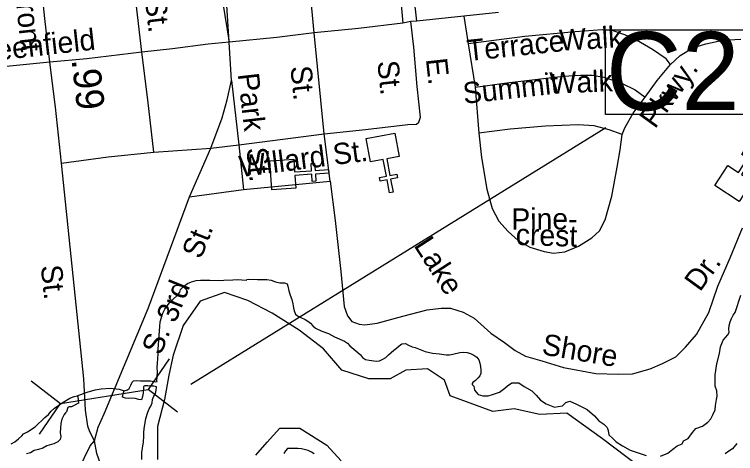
# Model space of a CAD drawing. Extents: x 2290055 to 2389491, y 66597 to 237875.
# Drawn here: x 2318363 to 2321593, y 169694 to 171660 of the extents above; entities that cross this region are included whole.
import ezdxf

# ---------------------------------------------------------------- set-up
doc = ezdxf.new("R2010")
doc.units = 0
for name, color, linetype in [('Exist Cultural Church CELL', 7, 'Continuous'), ('Exist Hydrographic Buffer Line', 7, 'Continuous'), ('Exist Hydrographic Creek Single Shore', 7, 'Continuous'), ('Exist Hydrographic Lake Shore', 7, 'Continuous'), ('Exist Hydrographic River Shore', 7, 'Continuous'), ('Exist Road Non-System Type 51', 7, 'Continuous'), ('Exist Road Non-System Type 51 Label', 7, 'Continuous'), ('Exist Road Primary US Attributed', 7, 'Continuous'), ('Exist Road Primary US Divided Attributed', 7, 'Continuous'), ('Exist Road Primary US Label', 7, 'Continuous'), ('Exist Road Primary US Mileage Hundredths English Label', 7, 'Continuous'), ('Exist Road Primary US Structure Culvert CELL', 7, 'Continuous'), ('Exist Road Primary US Structure Culvert Number Label', 7, 'Continuous'), ('Exist Road Primary US UnDivided 4 Lane Attributed', 7, 'Continuous'), ('Exist Road Secondary Type 51 Attributed', 7, 'Continuous')]:
    doc.layers.add(name, color=color, linetype=linetype)

msp = doc.modelspace()

# ---------------------------------------------------------------- linework, layer by layer
at = {"layer": 'Exist Cultural Church CELL'}
for points in [[(2320086.2, 171023.9), (2320030.3, 171013), (2320044.7, 170938.3), (2320076.1, 170944.3), (2320079.1, 170928.6), (2320047.7, 170922.6), (2320059.1, 170863.5), (2320043.3, 170860.5), (2320032, 170919.5), (2320000.5, 170913.5), (2319997.5, 170929.2), (2320028.9, 170935.2), (2320014.5, 171010), (2319957.9, 170999.2), (2319937.8, 171103.8), (2320066, 171128.4)], [(2321557.5, 170982.9), (2321605.2, 170951.9), (2321646.9, 171015.7), (2321620.1, 171033.2), (2321628.8, 171046.5), (2321655.6, 171029.1), (2321688.5, 171079.4), (2321701.9, 171070.7), (2321669, 171020.3), (2321695.8, 171002.8), (2321687.1, 170989.4), (2321660.3, 171006.9), (2321618.7, 170943.2), (2321666.9, 170911.6), (2321608.7, 170822.4), (2321499.3, 170893.8)], [(2319613.5, 171011.5), (2319617.5, 170954.7), (2319693.5, 170959.9), (2319691.3, 170991.9), (2319707.2, 170993), (2319709.4, 170961), (2319769.4, 170965.2), (2319770.5, 170949.2), (2319710.5, 170945.1), (2319712.7, 170913.1), (2319696.8, 170912), (2319694.6, 170944), (2319618.6, 170938.7), (2319622.4, 170881.2), (2319516.2, 170873.9), (2319507.3, 171004.2)]]:
    msp.add_lwpolyline(points, close=True, dxfattribs=at)
at = {"layer": 'Exist Hydrographic Buffer Line'}
msp.add_line((2319408.3, 170379.5), (2319303, 170414.7), dxfattribs=at)
for points in [[(2319303, 170414.7), (2319194.5, 170376.4), (2319118, 170267.8), (2319073.3, 170133.7), (2319054.2, 170044.4), (2319035, 169935.8), (2319003.1, 169814.5), (2319003.1, 169667.7)], [(2321156.4, 169638.9), (2320996.9, 169760.2), (2320837.4, 169875.2), (2320716.1, 169868.8), (2320601.3, 169894.3), (2320505.6, 169881.5), (2320314.2, 169951.8), (2320288.7, 170022), (2320212.1, 170073.1), (2320116.4, 170066.7), (2320046.2, 170028.4), (2319950.5, 170028.4), (2319829.3, 170066.7), (2319746.4, 170162.5), (2319637.9, 170245.5), (2319516.7, 170322.1), (2319408.3, 170379.5)], [(2319443.3, 169686.8), (2319494.4, 169744.3), (2319551.8, 169808.1), (2319641.1, 169808.1), (2319762.3, 169731.5), (2319826.1, 169661.3)]]:
    msp.add_lwpolyline(points, dxfattribs=at)
at = {"layer": 'Exist Hydrographic Creek Single Shore'}
msp.add_lwpolyline([(2318644.2, 169952.5), (2318688.4, 169968.3), (2318723.7, 169978.8), (2318750.7, 169983.6), (2318791.8, 169985.9), (2318831.8, 169982.4), (2318854, 169975.3)], dxfattribs=at)
at = {"layer": 'Exist Hydrographic Lake Shore'}
for points in [[(2318933.2, 169667.2), (2318933.5, 169698), (2318937.2, 169728.5), (2318940.5, 169743.3), (2318942.5, 169773.8), (2318942.5, 169788.8), (2318944.2, 169804.4), (2318951, 169850.3), (2318959.7, 169879.2), (2318965.5, 169893.5), (2318973, 169906.6), (2318979, 169920.7), (2318981.7, 169935.8), (2318987.5, 169950.1), (2318995, 169963.2), (2318998.2, 169978), (2318999.5, 169993.1), (2318987.5, 169995.1), (2318973, 169995.4), (2318960, 169997.3), (2318947, 169997), (2318941.5, 169994.6), (2318939, 169963.9), (2318937, 169948.8), (2318931.2, 169934.7), (2318919.5, 169936.2), (2318904.2, 169939.6), (2318888.7, 169941.3), (2318873.5, 169939.6), (2318860.7, 169941.5), (2318847, 169945.8), (2318849.7, 169960.6), (2318854, 169975.3), (2318869, 169978.6), (2318877, 169985.8), (2318884.7, 170000), (2318890.2, 170013.1), (2318896.2, 170018.8), (2318911.7, 170020.5), (2318926.7, 170018.8), (2318957, 170019.2), (2318972.2, 170018.7), (2318994.5, 170015.3), (2319001.5, 170016.8), (2319000.7, 170020), (2319003.5, 170058.6), (2319002.2, 170079), (2319003, 170099.2), (2319007, 170139.7), (2319006.5, 170160.5), (2319007.5, 170181.2), (2319011.5, 170221.7), (2319013.5, 170262.8), (2319016, 170282.8), (2319028, 170322), (2319036.5, 170340.5), (2319047.7, 170357.1), (2319060.5, 170372.6), (2319090.2, 170400.3), (2319104, 170415.6), (2319107.2, 170428.9), (2319121.5, 170443), (2319138.2, 170454.7), (2319156.5, 170462.9), (2319176.2, 170468), (2319196.2, 170469.9), (2319237.5, 170470.5), (2319279.2, 170469.3), (2319300, 170469.5), (2319340.2, 170472), (2319360.5, 170472.3), (2319401.7, 170470.8), (2319404, 170472.5), (2319411.5, 170474.2), (2319451.7, 170472.6), (2319493.2, 170472.6), (2319513.2, 170470.5), (2319532, 170462.1), (2319552, 170457.9), (2319572.2, 170457.9), (2319584, 170453.8), (2319587.5, 170442.7), (2319591.2, 170422.8), (2319597, 170403.1), (2319604.5, 170383.8), (2319609.2, 170364), (2319612.2, 170345.8), (2319615.5, 170332.5), (2319622, 170318.4), (2319630.5, 170309.8), (2319645.5, 170303.6), (2319664.2, 170294.6), (2319677.5, 170287), (2319689, 170277.1), (2319698.7, 170265.4), (2319710.5, 170255.2), (2319739.5, 170242.4), (2319769.5, 170230.8), (2319796.2, 170216), (2319841.2, 170196.9)], [(2321501.7, 169996.1), (2321501.7, 170046.8), (2321509.2, 170095), (2321520.5, 170141.2), (2321525.2, 170172), (2321531, 170187), (2321537.7, 170201.2), (2321547.2, 170213.8), (2321558, 170225.5), (2321563.2, 170235.4), (2321563, 170251.1), (2321564, 170267.7), (2321568.2, 170283.4), (2321574, 170298.7), (2321582, 170312.8), (2321590.5, 170325.5), (2321616.7, 170402.2)], [(2319841.2, 170196.9), (2319854, 170187.3), (2319865, 170176), (2319901.2, 170146.6), (2319912.2, 170136.4), (2319921, 170124), (2319935, 170115.4), (2319951, 170111.3), (2319983.2, 170108.1), (2319998.2, 170108.3), (2320012.7, 170115.8), (2320026.2, 170124.5), (2320037.7, 170135.4), (2320061.7, 170156.4), (2320073.7, 170165.8), (2320085.2, 170176.6), (2320098.5, 170185.1), (2320114, 170186.5), (2320128, 170178.6), (2320143.5, 170172.1), (2320158.2, 170167.9), (2320187.5, 170156.3), (2320203, 170151.3), (2320235, 170143), (2320266.5, 170140.4), (2320296.2, 170136.2), (2320311.5, 170136.5), (2320327, 170138.7), (2320358, 170146.1), (2320374.2, 170147.5), (2320390.7, 170146.1), (2320406, 170142), (2320420.5, 170134.9), (2320433.2, 170125.6), (2320442, 170113.2), (2320446.5, 170098.3), (2320450, 170083), (2320452.2, 170067.7), (2320451.5, 170052.5), (2320447, 170042.1), (2320439.5, 170032.1), (2320427.5, 170021), (2320416.2, 170012), (2320413.2, 170007.8), (2320413.5, 170003.1), (2320420.5, 169995.2), (2320424, 169977.1), (2320439.5, 169958.1), (2320461.2, 169952.3), (2320484, 169952.3), (2320503.2, 169957.9), (2320535.7, 169969.2), (2320558.7, 169986.1), (2320570.7, 169996.3), (2320591.2, 170009.8), (2320622.5, 170010.9), (2320646.5, 169994), (2320680.2, 169974.8), (2320699.5, 169955.6), (2320718.7, 169933.1), (2320744, 169916.2), (2320781.2, 169901.5), (2320798, 169903.8), (2320817.2, 169907.1), (2320833, 169921.8), (2320849.7, 169928.6), (2320880, 169915), (2320928, 169891.3), (2320960.5, 169863.1), (2320979.7, 169840.6), (2321002.5, 169824.8), (2321018.2, 169810.1), (2321021.7, 169796.6), (2321025.5, 169777.4), (2321041, 169762.7), (2321058, 169745.8), (2321085.5, 169728.9), (2321120.5, 169709.7), (2321192.7, 169684.9)], [(2321256.5, 169681.5), (2321289, 169695), (2321311.7, 169714.2), (2321331, 169727.8), (2321354, 169737.9), (2321360, 169751.4), (2321380.5, 169761.6), (2321399.7, 169787.6), (2321415.2, 169805.6), (2321444.2, 169816.9), (2321468.2, 169834.9), (2321481.5, 169849.6), (2321491, 169867.7), (2321500.7, 169889.1), (2321503, 169909.4), (2321506.7, 169936.5), (2321510.2, 169950), (2321508, 169974.8), (2321501.7, 169996.1)], [(2321598.7, 169739), (2321579.5, 169715.3), (2321562.7, 169705.2), (2321545.7, 169692.8)], [(2319705.5, 169692), (2319693, 169700.2), (2319679, 169706.9), (2319648.2, 169715), (2319632.5, 169717.1), (2319586, 169715.9), (2319577.2, 169706.1), (2319568.7, 169693.5)]]:
    msp.add_lwpolyline(points, dxfattribs=at)
at = {"layer": 'Exist Hydrographic River Shore'}
msp.add_lwpolyline([(2318347.5, 169736.8), (2318365.2, 169746.4), (2318381.5, 169759.1), (2318396, 169773.3), (2318403, 169781.8), (2318421, 169791.4), (2318456, 169812.8), (2318499.5, 169855.1), (2318514.7, 169868.3), (2318527.2, 169884.3), (2318542.5, 169897.7), (2318576.2, 169920.7), (2318611, 169941.4), (2318630, 169948.9), (2318644.2, 169952.5), (2318647.2, 169947.8), (2318650, 169919), (2318617.7, 169903.4), (2318608.5, 169902.7), (2318602, 169899.3), (2318596.5, 169880.6), (2318591.5, 169876.1), (2318585.7, 169868.4), (2318575.2, 169848.1), (2318570.5, 169828.5), (2318568.7, 169808), (2318568.2, 169787.9), (2318570.5, 169768), (2318568.2, 169757), (2318556.5, 169747), (2318539, 169736.9), (2318507.5, 169728.5), (2318490.2, 169717.5), (2318471, 169711.3), (2318451, 169707.3), (2318434, 169696.5), (2318416.2, 169693.1)], dxfattribs=at)
at = {"layer": 'Exist Road Non-System Type 51'}
for p, q in [((2319704.6, 171577.3), (2319664.8, 172027.7)), ((2320061.6, 172044.7), (2320102.9, 171621)), ((2320164.6, 171629.3), (2320122.8, 172020.1)), ((2320375.7, 171651.8), (2320164.6, 171629.3)), ((2320531, 171667.8), (2320375.7, 171651.8)), ((2320375.7, 171651.8), (2320394.7, 171528.5)), ((2320138.7, 171628.3), (2320102.9, 171621)), ((2320164.6, 171629.3), (2320138.7, 171628.3)), ((2319750.4, 171124.9), (2319704.6, 171577.3)), ((2320394.7, 171528.5), (2320426.4, 171333.8)), ((2319334.9, 171364.5), (2319368.3, 171075.7)), ((2320426.4, 171333.8), (2320442.4, 171128.3)), ((2319368.3, 171075.7), (2319750.4, 171124.9)), ((2319776.8, 170913.9), (2319750.4, 171124.9)), ((2318987.3, 171042.5), (2319242.9, 171060.9)), ((2319242.9, 171060.9), (2319368.3, 171075.7)), ((2319368.3, 171075.7), (2319388, 170876.6)), ((2319388, 170876.6), (2319776.8, 170913.9)), ((2319147.5, 170842.8), (2319388, 170876.6))]:
    msp.add_line(p, q, dxfattribs=at)
for points in [[(2318933.8, 171490.7), (2318906.6, 171721.6), (2318878.6, 171972.6)], [(2320102.9, 171621), (2319903.7, 171597), (2319704.6, 171577.3)], [(2319750.4, 171124.9), (2319935.7, 171144.1), (2320124.8, 171167.6), (2320162.8, 171169.1), (2320174.3, 171177.8), (2320181.6, 171200.1), (2320166, 171337.3), (2320151.2, 171512.9), (2320138.7, 171628.3)], [(2319704.6, 171577.3), (2319537.4, 171556.6), (2319323.9, 171536)], [(2321300.6, 171436.3), (2321281.5, 171461.5), (2321219.8, 171503), (2321148.3, 171544.2), (2321097.1, 171568.4), (2321044.6, 171586), (2320994.5, 171590.3), (2320874.7, 171581.6), (2320649.4, 171560.6), (2320394.7, 171528.5)], [(2321300.6, 171436.3), (2321344.9, 171476.2), (2321401.7, 171510.2), (2321459, 171528.6), (2321536.2, 171543.8), (2321616.1, 171548.9)], [(2319323.9, 171536), (2319230.4, 171526.4), (2319071, 171506), (2318933.8, 171490.7)], [(2318933.8, 171490.7), (2318686.9, 171460.9), (2318521.4, 171446.5)], [(2318987.3, 171042.5), (2318959.9, 171277.7), (2318933.8, 171490.7)], [(2318521.4, 171446.5), (2318206.3, 171414), (2318125.2, 171405.4)], [(2321188.2, 171289.8), (2321241.4, 171363.8), (2321300.6, 171436.3)], [(2320426.4, 171333.8), (2320567.7, 171353.2), (2320820.6, 171383.2), (2320898.5, 171388.3), (2320950.3, 171388.3), (2321002.9, 171378.6), (2321081.7, 171351.5), (2321143, 171322.1), (2321188.2, 171289.8)], [(2321084.9, 171121.6), (2321095.9, 171152.2), (2321133.3, 171217.7), (2321188.2, 171289.8)], [(2321084.9, 171121.6), (2321026, 171143.2), (2320959.3, 171160.6), (2320887.2, 171166), (2320741.4, 171160.2), (2320583.8, 171145.8), (2320442.4, 171128.3)], [(2320442.4, 171128.3), (2320454.9, 171018.6), (2320478.2, 170877.7), (2320501.7, 170790.4), (2320532.2, 170733.8), (2320574.1, 170687.2), (2320619.6, 170647), (2320670.7, 170617.2), (2320735.5, 170597.8), (2320777.7, 170591.2), (2320827.7, 170597.1), (2320888.8, 170621.6), (2320949.3, 170660), (2320983.8, 170691.6), (2321008.1, 170740.5), (2321037.8, 170845.7), (2321062.8, 170976.6), (2321075.5, 171053.3), (2321084.9, 171121.6)], [(2318573.1, 170994.3), (2318782, 171022.6), (2318987.3, 171042.5)], [(2319776.8, 170913.9), (2319799.9, 170736.7), (2319824.6, 170509.5), (2319839, 170352.3), (2319854.5, 170310.9), (2319873.5, 170285.4), (2319906.2, 170272.9), (2319932.2, 170269.6), (2319988, 170278.1), (2320102.7, 170308.5), (2320211.8, 170336.8), (2320273.5, 170345.2), (2320315.5, 170344.8), (2320372, 170327.1), (2320421.4, 170299.2), (2320495.9, 170232.2), (2320557.6, 170190.3), (2320605, 170154.5), (2320651.9, 170130.1), (2320724.9, 170109), (2320822, 170079), (2320967.1, 170052.6), (2321067.3, 170048.7), (2321131.2, 170051.2), (2321210.5, 170072.4), (2321265.6, 170096.6), (2321324.5, 170126.8), (2321368.7, 170170.6), (2321418.3, 170226.7), (2321472.6, 170324.7), (2321513.8, 170442.5), (2321568.8, 170570.7), (2321623.6, 170704.8)]]:
    msp.add_lwpolyline(points, dxfattribs=at)
at = {"layer": 'Exist Road Primary US Attributed'}
msp.add_lwpolyline([(2318721.9, 169751.5), (2318738.1, 169811.3), (2318764.9, 169871.9), (2318961.1, 170343.4), (2319147.5, 170842.8), (2319242.9, 171060.9), (2319293.3, 171196.8), (2319316, 171277.7), (2319334.9, 171364.5), (2319323.9, 171536)], dxfattribs=at)
at = {"layer": 'Exist Road Primary US Divided Attributed'}
for points in [[(2318996.9, 174295.7), (2319224.7, 172226.5), (2319248.7, 172005.9), (2319323.9, 171536)], [(2319323.9, 171536), (2319294.4, 172009.3), (2319272, 172212.1), (2319035.2, 174299.1)], [(2318721.9, 169751.5), (2318700.8, 169791), (2318691.6, 169816.9), (2318680.7, 169888), (2318673.3, 170027.8), (2318573.1, 170994.3), (2318547.1, 171245.3), (2318521.4, 171446.5), (2318499.5, 171641.5), (2318477.5, 171840.9), (2318443.7, 172141.5), (2318422.3, 172332.6), (2318418.5, 172365.8)]]:
    msp.add_lwpolyline(points, dxfattribs=at)
at = {"layer": 'Exist Road Primary US Structure Culvert CELL'}
for p, q in [((2319055.4, 170117.7), (2318961.4, 169980.3)), ((2318437.4, 170019.1), (2318569.6, 169917.7)), ((2318569.6, 169917.7), (2318961.4, 169980.3)), ((2319093.6, 169878.9), (2318961.4, 169980.3)), ((2318475.6, 169780.2), (2318569.6, 169917.7))]:
    msp.add_line(p, q, dxfattribs=at)
at = {"layer": 'Exist Road Primary US Structure Culvert Number Label'}
msp.add_line((2319152.2, 170004.3), (2321011.3, 171153.5), dxfattribs=at)
msp.add_lwpolyline([(2321009.3, 171591.3), (2322004.8, 171591.3), (2322004.8, 171211.5), (2321009.3, 171211.5)], close=True, dxfattribs=at)
at = {"layer": 'Exist Road Primary US UnDivided 4 Lane Attributed'}
msp.add_lwpolyline([(2322246.4, 162459.6), (2322208.4, 162536), (2321590.4, 163847.8), (2320784, 165495), (2319717.6, 167662.6), (2319180.2, 168765.1), (2318797.3, 169536), (2318751.5, 169639.5), (2318732.5, 169693.7), (2318721.9, 169751.5)], dxfattribs=at)
at = {"layer": 'Exist Road Secondary Type 51 Attributed'}
msp.add_lwpolyline([(2317722.7, 168315.8), (2317867, 168409.4), (2317980.2, 168486.1), (2318044.2, 168534.6), (2318132.1, 168593.9), (2318193.9, 168650.5), (2318268.8, 168723.3), (2318308.3, 168785), (2318338.5, 168836.4), (2318379.6, 168907.9), (2318415.1, 168973.3), (2318440.7, 169030.4), (2318480.7, 169132.1), (2318520.2, 169245.6), (2318565.6, 169367.5), (2318593.2, 169472.6), (2318650.8, 169623.3), (2318701.9, 169728.7), (2318721.9, 169751.5)], dxfattribs=at)

# ---------------------------------------------------------------- texts
at = {"layer": 'Exist Road Non-System Type 51 Label'}
for s, rotation, p in [('St.', 276.5614, (2318947.2, 171728.4)), ('Walk', 3.4074, (2320806.1, 171496.7)), ('Greenfield', 6.3415, (2318146.5, 171437.9)), ('Terrace', 6.041, (2320394.7, 171450.6)), ('St.', 275.9566, (2319987.8, 171449)), ('E.', 276.3111, (2320205.4, 171459.9)), ('St.', 275.9783, (2319598.2, 171425.7)), ('Walk', 2.2694, (2320761.8, 171304.9)), ('Pkwy.', 54.1593, (2321231.8, 171144.1)), ('Park', 276.6, (2319362.7, 171392.8)), ('Summit', 6.314, (2320376.6, 171259.2)), ('Willard St.', 7.3462, (2319375.4, 170931.2)), ('St.', 275.9877, (2319401.2, 171060.6)), ('Pine-', 0.2844, (2320588.6, 170696.1)), ('crest', 358.317, (2320607, 170627.7)), ('Lake', 302.8964, (2320148.9, 170625.4)), ('Dr.', 53.9816, (2321433.1, 170414.4)), ('Shore', 350.2826, (2320721.4, 170138.2))]:
    msp.add_text(s, height=95, rotation=rotation, dxfattribs=at).set_placement(p)
at = {"layer": 'Exist Road Primary US Label'}
for s, rotation, p in [('Front', 276.0778, (2318362.1, 171784.1)), ('St.', 68.2586, (2319197.7, 170560.3)), ('St.', 276.2631, (2318480.2, 170533.5)), ('3rd', 68.2586, (2319083.6, 170274.2)), ('S.', 67.8138, (2319017.5, 170129.7))]:
    msp.add_text(s, height=95, rotation=rotation, dxfattribs=at).set_placement(p)
at = {"layer": 'Exist Road Primary US Mileage Hundredths English Label'}
msp.add_text('.99', height=125, rotation=276.3857, dxfattribs=at).set_placement((2318618.4, 171457.1))
at = {"layer": 'Exist Road Primary US Structure Culvert Number Label'}
msp.add_text('C28', height=350, dxfattribs=at).set_placement((2321012.6, 171231.2))

doc.saveas('drawing.dxf')
